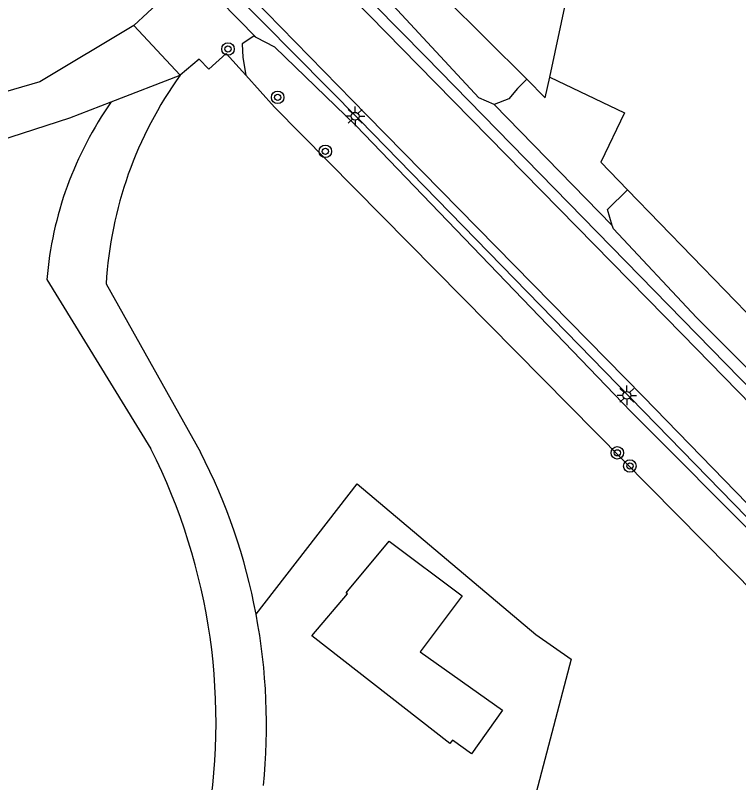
# Model space of a CAD drawing. Extents: x 124000 to 129000, y 395500 to 397503.
# Drawn here: x 127792.28 to 127838.62, y 397149.85 to 397199.03 of the extents above; entities that cross this region are included whole.
import ezdxf

# ---------------------------------------------------------------- set-up
doc = ezdxf.new("R2010")
doc.units = 0
for name, color, linetype in [('gg-afsc-erfafscheiding', 7, 'Continuous'), ('gg-afsc-hekwerk', 7, 'Continuous'), ('gg-bbg-luifel en loopbrug', 7, 'Continuous'), ('gg-knt-onverhard', 7, 'Continuous'), ('gg-knt-verharding', 7, 'Continuous'), ('gg-kntw-greppel-droge sloot', 7, 'Continuous'), ('gt-grn-groengrens', 7, 'Continuous'), ('gt-grn-groengrens NZ', 7, 'Continuous'), ('gt-symb-boom', 7, 'Continuous'), ('gt-symb-lichtmast', 7, 'Continuous')]:
    doc.layers.add(name, color=color, linetype=linetype)

# ---------------------------------------------------------------- blocks, each defined once
blk = doc.blocks.new('gt0-BOOM')
at = {"layer": 'gt-symb-boom'}
for radius in [0.4, 0.2]:
    blk.add_circle((0, 0), radius, dxfattribs=at)
blk = doc.blocks.new('gt0-LMAST')
at = {"layer": 'gt-symb-lichtmast'}
for p, q in [((-0.005, 0.246), (-0.005, 0.621)), ((-0.182, 0.173), (-0.447, 0.438)), ((0.172, 0.173), (0.437, 0.438)), ((-0.255, -0.004), (-0.63, -0.004)), ((-0.182, -0.181), (-0.447, -0.446)), ((-0.005, -0.254), (-0.005, -0.629)), ((0.437, -0.446), (0.172, -0.181)), ((0.245, -0.004), (0.62, -0.004))]:
    blk.add_line(p, q, dxfattribs=at)
blk.add_circle((-0.005, -0.004), 0.25, dxfattribs=at)

msp = doc.modelspace()

# ---------------------------------------------------------------- linework, layer by layer
at = {"layer": 'gg-afsc-erfafscheiding'}
msp.add_line((127808.889, 397193.134), (127807.036, 397195.189), dxfattribs=at)
msp.add_lwpolyline([(127807.036, 397195.189), (127805.773, 397196.59), (127804.663, 397195.585), (127804.061, 397196.209), (127802.841, 397195.191)], dxfattribs=at)
at = {"layer": 'gg-afsc-hekwerk'}
for p, q in [((127826.514, 397195.061), (127829.068, 397206.894)), ((127825.047, 397194.927), (127815.238, 397204.738)), ((127799.856, 397198.376), (127802.841, 397195.191)), ((127826.23, 397193.744), (127825.047, 397194.927)), ((127826.23, 397193.744), (127826.514, 397195.061)), ((127808.889, 397193.134), (127850.444, 397151.02)), ((127862.897, 397155.391), (127831.504, 397187.841))]:
    msp.add_line(p, q, dxfattribs=at)
for points in [[(127796.698, 397206.122), (127801.055, 397200.997), (127801.627, 397200.005), (127799.856, 397198.376)], [(127826.514, 397195.061), (127831.301, 397192.777), (127829.793, 397189.61), (127831.504, 397187.841)]]:
    msp.add_lwpolyline(points, dxfattribs=at)
at = {"layer": 'gg-bbg-luifel en loopbrug'}
msp.add_lwpolyline([(127813.565, 397161.96), (127813.48, 397162.026), (127816.222, 397165.328), (127820.905, 397161.814), (127818.216, 397158.231), (127823.478, 397154.504), (127821.497, 397151.707), (127820.284, 397152.566), (127820.102, 397152.362), (127811.274, 397159.253), (127813.565, 397161.96)], dxfattribs=at)
at = {"layer": 'gg-knt-onverhard'}
msp.add_line((127798.42, 397193.484), (127802.841, 397195.191), dxfattribs=at)
for points in [[(127799.856, 397198.376), (127793.849, 397194.762), (127788.258, 397193.138)], [(127710.196, 397185.483), (127714.569, 397187.358), (127725.362, 397185.315), (127745.489, 397186.424), (127785.856, 397189.252), (127795.774, 397192.462), (127798.42, 397193.484)]]:
    msp.add_lwpolyline(points, dxfattribs=at)
at = {"layer": 'gg-knt-verharding'}
for points in [[(127863.377, 397150.594), (127853.321, 397160.8), (127818.573, 397196.361), (127810.331, 397204.733)], [(127862.884, 397150.107), (127852.807, 397160.356), (127834.996, 397178.598), (127818.076, 397195.833), (127809.849, 397204.273)], [(127859.59, 397146.852), (127849.504, 397157.108), (127832.523, 397174.574), (127814.804, 397192.632), (127806.523, 397201.101)], [(127857.238, 397148.418), (127849.038, 397156.717), (127814.35, 397192.299), (127806.079, 397200.678)]]:
    msp.add_lwpolyline(points, dxfattribs=at)
at = {"layer": 'gg-kntw-greppel-droge sloot'}
for points in [[(127822.946, 397193.305), (127821.974, 397193.75), (127814.289, 397202.046), (127814.214, 397202.214)], [(127807.696, 397197.616), (127807.549, 397197.692), (127806.805, 397197.21), (127806.843, 397196.318), (127807.036, 397195.189)], [(127854.241, 397150.028), (127854.439, 397150.208), (127848.803, 397156.498), (127831.727, 397173.619), (127814.093, 397191.958), (127808.905, 397196.993), (127807.696, 397197.616)], [(127825.047, 397194.927), (127824.451, 397194.331), (127823.883, 397193.669), (127822.946, 397193.305)], [(127830.524, 397185.562), (127830.207, 397186.586), (127831.504, 397187.841)], [(127861.559, 397154.096), (127835.915, 397179.653), (127830.589, 397185.352), (127830.524, 397185.562)]]:
    msp.add_lwpolyline(points, dxfattribs=at)
at = {"layer": 'gt-grn-groengrens'}
for p, q in [((127794.291, 397182.098), (127800.957, 397171.235)), ((127798.088, 397181.827), (127804.135, 397171.039))]:
    msp.add_line(p, q, dxfattribs=at)
msp.add_lwpolyline([(127807.697, 397160.648), (127814.182, 397168.992), (127825.633, 397159.351), (127827.881, 397157.775), (127822.728, 397138.062), (127819.213, 397128.195), (127819.213, 397125.731), (127824.562, 397121.72)], dxfattribs=at)
for centre, radius, start, end in [((127823.454, 397180.332), 25.41, 144.2153, 176.6281), ((127817.344, 397180.18), 23.132, 144.8913, 175.2436), ((127766.408, 397153.744), 38.725, 349.252, 26.8518), ((127769.908, 397153.5), 38.459, 10.7112, 27.1319), ((127769.917, 397153.505), 38.45, 354.2818, 10.7064)]:
    msp.add_arc(centre, radius, start, end, dxfattribs=at)
at = {"layer": 'gt-grn-groengrens NZ'}
for p, q in [((127807.696, 397197.616), (127805.367, 397199.975)), ((127830.524, 397185.562), (127822.946, 397193.305))]:
    msp.add_line(p, q, dxfattribs=at)

# ---------------------------------------------------------------- block references
at = {"layer": 'gt-symb-boom'}
for p in [(127805.895, 397196.869), (127809.086, 397193.769), (127812.141, 397190.307), (127830.843, 397170.987), (127831.65, 397170.14)]:
    msp.add_blockref('gt0-BOOM', p, dxfattribs=at)
at = {"layer": 'gt-symb-lichtmast'}
for p in [(127814.051, 397192.563), (127831.456, 397174.675)]:
    msp.add_blockref('gt0-LMAST', p, dxfattribs=at)

doc.saveas('drawing.dxf')
